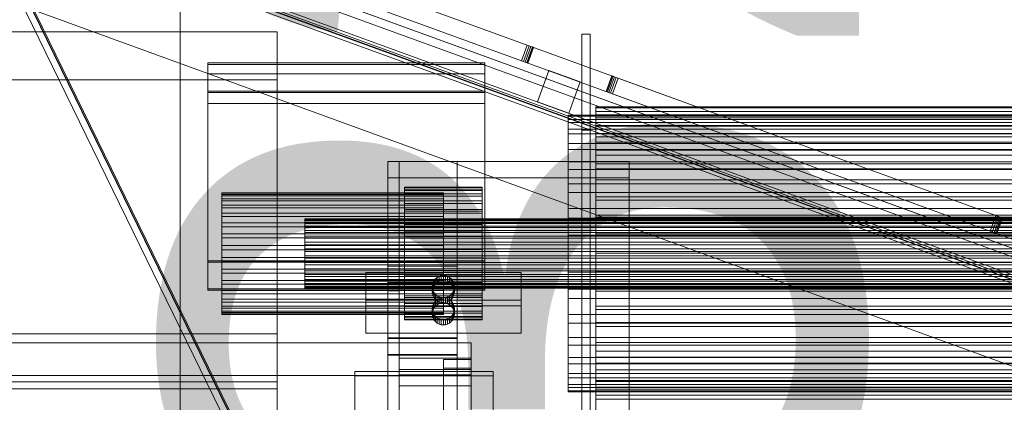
# Model space of a CAD drawing. Header units: millimetres. Extents: x -4738 to 65662, y -68080 to 6847.
# Tile 973 of 1056: x 27092 to 27447, y 916 to 1054. Entities that reach past the tile are written whole.
import ezdxf

# ---------------------------------------------------------------- set-up
doc = ezdxf.new("R2010")
doc.units = ezdxf.units.MM
for name, color, linetype, lineweight in [('COTAS_P', 1, 'Continuous', 0), ('lateral_bajante_movil', 7, 'Continuous', 0), ('lateral_C09', 7, 'Continuous', 0)]:
    doc.layers.add(name, color=color, linetype=linetype, lineweight=lineweight)
doc.dimstyles.new('R19_100', dxfattribs={"dimtxt": 250, "dimasz": 150, "dimexe": 150, "dimexo": 80, "dimgap": 100, "dimtad": 1, "dimtih": 1, "dimtoh": 1, "dimdsep": 46, "dimcen": 0.09, "dimadec": 0, "dimazin": 0, "dimtfac": 1, "dimtdec": 4, "dimtofl": 0, "dimtmove": 0, "dimatfit": 3, "dimfxl": 1, "dimtolj": 1, "dimtzin": 0, "dimarcsym": 0})

# ---------------------------------------------------------------- blocks, each defined once
blk = doc.blocks.new('DIM_R31_9')
at = {"layer": 'COTAS_P'}
for p, q in [((26750.07, 1241), (27150.07, 1241)), ((27150.07, 1241), (27105.07, 1091)), ((27150.07, 0), (27150.07, 1241)), ((27150.07, 1241), (27195.07, 1091)), ((27150.07, 0), (27105.07, 150)), ((27150.07, 0), (27195.07, 150)), ((26750.07, 0), (27150.07, 0))]:
    blk.add_line(p, q, dxfattribs=at)
blk.add_text('1241 P', height=250, rotation=90, dxfattribs=at).set_placement((27050.07, 620.5))
blk = doc.blocks.new('DIM_R31_31')
at = {"layer": 'COTAS_P'}
for p, q in [((26795.07, 1320), (27495.07, 1320)), ((27495.07, 1320), (27450.07, 1170)), ((27495.07, 0), (27495.07, 1320)), ((27495.07, 1320), (27540.07, 1170)), ((27495.07, 0), (27450.07, 150)), ((27495.07, 0), (27540.07, 150)), ((26795.07, 0), (27495.07, 0))]:
    blk.add_line(p, q, dxfattribs=at)
blk.add_text('1320 P', height=250, rotation=90, dxfattribs=at).set_placement((27395.07, 660))

msp = doc.modelspace()

# ---------------------------------------------------------------- linework, layer by layer
at = {"layer": 'lateral_bajante_movil'}
for p, q in [((26846.989, 1191.543), (28350.498, 644.311)), ((28353.576, 643.19), (26850.067, 1190.422)), ((26833.309, 1153.955), (28336.817, 606.723)), ((27084.991, 1114.495), (27836.745, 840.879)), ((27834.693, 835.241), (27082.939, 1108.857)), ((27080.886, 1103.219), (27832.64, 829.603)), ((27347.371, 538.685), (27075.796, 1095.325)), ((27077.808, 1094.761), (27829.562, 821.145)), ((27829.98, 822.293), (27078.226, 1095.909)), ((27078.226, 1095.909), (27349.801, 539.269)), ((27078.287, 1096.076), (27830.041, 822.46)), ((27349.862, 539.435), (27078.287, 1096.076)), ((27078.492, 1096.641), (27350.067, 540)), ((27830.246, 823.025), (27078.492, 1096.641)), ((27078.834, 1097.58), (27830.588, 823.964)), ((27139.023, 1094.829), (27275.278, 1045.236)), ((27273.226, 1039.598), (27136.971, 1089.191)), ((27273.226, 1039.598), (27275.278, 1045.236)), ((27273.952, 1039.334), (27276.004, 1044.972)), ((27274.607, 1039.095), (27276.659, 1044.733)), ((27275.127, 1038.906), (27277.179, 1044.544)), ((27275.278, 1045.236), (27276.004, 1044.972)), ((27276.004, 1044.972), (27276.659, 1044.733)), ((27276.659, 1044.733), (27277.179, 1044.544)), ((27277.179, 1044.544), (27277.513, 1044.423)), ((27275.461, 1038.785), (27277.513, 1044.423)), ((27275.576, 1038.743), (27277.628, 1044.381)), ((27277.513, 1044.423), (27277.628, 1044.381)), ((27273.952, 1039.334), (27273.226, 1039.598)), ((27274.607, 1039.095), (27273.952, 1039.334)), ((27275.127, 1038.906), (27274.607, 1039.095)), ((27275.461, 1038.785), (27275.127, 1038.906)), ((27275.576, 1038.743), (27275.461, 1038.785)), ((27278.989, 1024.73), (27283.093, 1036.007)), ((27283.093, 1036.007), (27294.369, 1031.902)), ((27303.766, 1028.482), (27305.818, 1034.12)), ((27303.881, 1028.44), (27305.933, 1034.078)), ((27304.215, 1028.319), (27306.267, 1033.957)), ((27305.933, 1034.078), (27305.818, 1034.12)), ((27306.267, 1033.957), (27305.933, 1034.078)), ((27306.787, 1033.768), (27306.267, 1033.957)), ((27294.369, 1031.902), (27290.265, 1020.626)), ((27304.735, 1028.13), (27306.787, 1033.768)), ((27305.39, 1027.891), (27307.442, 1033.529)), ((27306.116, 1027.627), (27308.168, 1033.265)), ((27307.442, 1033.529), (27306.787, 1033.768)), ((27308.168, 1033.265), (27307.442, 1033.529)), ((27308.168, 1033.265), (27444.423, 983.672)), ((27303.766, 1028.482), (27303.881, 1028.44)), ((27303.881, 1028.44), (27304.215, 1028.319)), ((27304.215, 1028.319), (27304.735, 1028.13)), ((27304.735, 1028.13), (27305.39, 1027.891)), ((27305.39, 1027.891), (27306.116, 1027.627)), ((27442.371, 978.034), (27306.116, 1027.627)), ((27278.989, 1024.73), (27290.265, 1020.626)), ((27442.371, 978.034), (27444.423, 983.672)), ((27443.097, 977.77), (27445.149, 983.408)), ((27443.752, 977.532), (27445.804, 983.17)), ((27444.272, 977.342), (27446.324, 982.981)), ((27444.423, 983.672), (27445.149, 983.408)), ((27444.605, 977.221), (27446.657, 982.859)), ((27444.72, 977.179), (27446.772, 982.817)), ((27445.149, 983.408), (27445.804, 983.17)), ((27445.804, 983.17), (27446.324, 982.981)), ((27446.324, 982.981), (27446.657, 982.859)), ((27446.657, 982.859), (27446.772, 982.817)), ((27443.097, 977.77), (27442.371, 978.034)), ((27443.752, 977.532), (27443.097, 977.77)), ((27444.272, 977.342), (27443.752, 977.532)), ((27444.605, 977.221), (27444.272, 977.342)), ((27444.72, 977.179), (27444.605, 977.221))]:
    msp.add_line(p, q, dxfattribs=at)
at = {"layer": 'lateral_C09'}
for p, q in [((27065.067, 1050.018), (27185.067, 1050.018)), ((27185.067, 1050.018), (27185.067, 1032.698)), ((27185.067, 940.999), (27185.067, 1050.018)), ((27295.067, 495.21), (27295.067, 1049.221)), ((27295.067, 1049.221), (27298.067, 1049.221)), ((27295.067, 1014.533), (27295.067, 1049.221)), ((27298.067, 1049.221), (27298.067, 495.21)), ((27298.067, 1014.533), (27298.067, 1049.221)), ((27160.067, 1038.226), (27160.067, 1038.759)), ((27160.067, 1038.759), (27260.067, 1038.759)), ((27160.067, 967.401), (27160.067, 1038.759)), ((27160.067, 1028.1), (27160.067, 1038.759)), ((27160.067, 1034.794), (27160.067, 1038.759)), ((27260.067, 1038.226), (27160.067, 1038.226)), ((27160.067, 1038.226), (27160.067, 966.868)), ((27260.067, 1038.759), (27260.067, 1038.226)), ((27260.067, 967.401), (27260.067, 1038.759)), ((27260.067, 1038.759), (27260.067, 1028.1)), ((27260.067, 1034.794), (27260.067, 1038.759)), ((27260.067, 966.868), (27260.067, 1038.226)), ((27260.067, 1034.794), (27160.067, 1034.794)), ((27160.067, 1034.794), (27160.067, 1024.136)), ((27260.067, 1024.136), (27260.067, 1034.794)), ((27185.067, 1032.698), (27065.067, 1032.698)), ((27185.067, 923.678), (27185.067, 1032.698)), ((27160.067, 1028.1), (27160.067, 1028.633)), ((27160.067, 1028.633), (27260.067, 1028.633)), ((27160.067, 957.275), (27160.067, 1028.633)), ((27260.067, 1028.1), (27160.067, 1028.1)), ((27160.067, 1028.1), (27160.067, 956.742)), ((27160.067, 1028.1), (27160.067, 1024.136)), ((27260.067, 1028.633), (27260.067, 1028.1)), ((27260.067, 957.275), (27260.067, 1028.633)), ((27260.067, 956.742), (27260.067, 1028.1)), ((27260.067, 1024.136), (27260.067, 1028.1)), ((27160.067, 1024.136), (27260.067, 1024.136)), ((27290.067, 1019.554), (27290.067, 1019.902)), ((27290.067, 1019.902), (27290.067, 1018.331)), ((27290.067, 1019.902), (27710.067, 1019.902)), ((27300.067, 1020), (27300.067, 1023)), ((27300.067, 1023), (27300.067, 1022.565)), ((27300.067, 1023), (27700.067, 1023)), ((27300.067, 1022.527), (27300.067, 1023)), ((27300.067, 1019.59), (27300.067, 1022.565)), ((27300.067, 1022.565), (27300.067, 1021.231)), ((27300.067, 1022.565), (27700.067, 1022.565)), ((27300.067, 452.527), (27300.067, 1022.527)), ((27300.067, 1022.527), (27700.067, 1022.527)), ((27300.067, 1019.554), (27300.067, 1022.527)), ((27300.067, 1018.331), (27300.067, 1021.231)), ((27300.067, 1021.231), (27300.067, 1019.021)), ((27300.067, 1021.231), (27700.067, 1021.231)), ((27300.067, 1019.59), (27300.067, 1020)), ((27700.067, 1020), (27300.067, 1020)), ((27300.067, 1020), (27300.067, 1019.554)), ((27290.067, 1017.302), (27290.067, 1019.554)), ((27290.067, 1019.554), (27710.067, 1019.554)), ((27290.067, 1018.331), (27290.067, 1014.904)), ((27290.067, 1018.331), (27710.067, 1018.331)), ((27290.067, 1013.233), (27290.067, 1017.302)), ((27290.067, 1017.302), (27710.067, 1017.302)), ((27300.067, 1018.331), (27300.067, 1019.59)), ((27700.067, 1019.59), (27300.067, 1019.59)), ((27700.067, 1019.554), (27300.067, 1019.554)), ((27300.067, 1019.554), (27300.067, 449.554)), ((27300.067, 1016.246), (27300.067, 1019.021)), ((27300.067, 1019.021), (27300.067, 1015.972)), ((27300.067, 1019.021), (27700.067, 1019.021)), ((27300.067, 1016.246), (27300.067, 1018.331)), ((27700.067, 1018.331), (27300.067, 1018.331)), ((27300.067, 1013.369), (27300.067, 1016.246)), ((27700.067, 1016.246), (27300.067, 1016.246)), ((27290.067, 1014.904), (27290.067, 1009.751)), ((27290.067, 1014.904), (27710.067, 1014.904)), ((27290.067, 1007.502), (27290.067, 1013.233)), ((27290.067, 1013.233), (27710.067, 1013.233)), ((27298.067, 1014.533), (27295.067, 1014.533)), ((27295.067, 1014.533), (27295.067, 460.522)), ((27298.067, 460.522), (27298.067, 1014.533)), ((27300.067, 1013.369), (27300.067, 1015.972)), ((27300.067, 1015.972), (27300.067, 1012.136)), ((27300.067, 1015.972), (27700.067, 1015.972)), ((27300.067, 1009.751), (27300.067, 1013.369)), ((27700.067, 1013.369), (27300.067, 1013.369)), ((27290.067, 1009.751), (27290.067, 1003.07)), ((27290.067, 1009.751), (27710.067, 1009.751)), ((27300.067, 1009.751), (27300.067, 1012.136)), ((27300.067, 1012.136), (27300.067, 1007.579)), ((27300.067, 1012.136), (27700.067, 1012.136)), ((27300.067, 458.881), (27300.067, 1010.228)), ((27300.067, 1010.228), (27700.067, 1010.228)), ((27300.067, 1007.254), (27300.067, 1010.228)), ((27300.067, 1005.452), (27300.067, 1009.751)), ((27700.067, 1009.751), (27300.067, 1009.751)), ((27290.067, 1000.33), (27290.067, 1007.502)), ((27290.067, 1007.502), (27710.067, 1007.502)), ((27300.067, 1005.452), (27300.067, 1007.579)), ((27300.067, 1007.579), (27300.067, 1002.379)), ((27300.067, 1007.579), (27700.067, 1007.579)), ((27700.067, 1007.254), (27300.067, 1007.254)), ((27300.067, 1007.254), (27300.067, 455.907)), ((27300.067, 1000.546), (27300.067, 1005.452)), ((27700.067, 1005.452), (27300.067, 1005.452)), ((27225.067, 939.552), (27225.067, 1003.257)), ((27225.067, 1003.257), (27229.067, 1003.257)), ((27225.067, 837.746), (27225.067, 1003.257)), ((27225.067, 1003.257), (27250.067, 1003.257)), ((27225.067, 997.311), (27225.067, 1003.257)), ((27229.067, 1003.257), (27229.067, 939.552)), ((27229.067, 837.746), (27229.067, 1003.257)), ((27229.067, 459.905), (27229.067, 1003.257)), ((27229.067, 1003.257), (27312.067, 1003.257)), ((27229.067, 997.311), (27229.067, 1003.257)), ((27250.067, 1003.257), (27250.067, 939.552)), ((27250.067, 997.311), (27250.067, 1003.257)), ((27290.067, 1003.07), (27290.067, 995.118)), ((27290.067, 1003.07), (27710.067, 1003.07)), ((27300.067, 1000.546), (27300.067, 1002.379)), ((27300.067, 1002.379), (27300.067, 996.625)), ((27300.067, 1002.379), (27700.067, 1002.379)), ((27312.067, 1003.257), (27312.067, 459.905)), ((27312.067, 997.311), (27312.067, 1003.257)), ((27290.067, 991.992), (27290.067, 1000.33)), ((27290.067, 1000.33), (27710.067, 1000.33)), ((27300.067, 995.118), (27300.067, 1000.546)), ((27700.067, 1000.546), (27300.067, 1000.546)), ((27250.067, 997.311), (27225.067, 997.311)), ((27225.067, 997.311), (27225.067, 933.605)), ((27312.067, 997.311), (27229.067, 997.311)), ((27229.067, 997.311), (27229.067, 453.958)), ((27250.067, 933.605), (27250.067, 997.311)), ((27290.067, 995.118), (27290.067, 986.201)), ((27290.067, 995.118), (27710.067, 995.118)), ((27300.067, 995.118), (27300.067, 996.625)), ((27300.067, 996.625), (27300.067, 990.416)), ((27300.067, 996.625), (27700.067, 996.625)), ((27300.067, 989.26), (27300.067, 995.118)), ((27700.067, 995.118), (27300.067, 995.118)), ((27312.067, 453.958), (27312.067, 997.311)), ((27165.067, 991.804), (27165.067, 991.957)), ((27165.067, 991.957), (27165.067, 991.266)), ((27165.067, 991.957), (27245.067, 991.957)), ((27165.067, 990.813), (27165.067, 991.804)), ((27165.067, 991.804), (27245.067, 991.804)), ((27165.067, 991.266), (27165.067, 989.758)), ((27165.067, 991.266), (27245.067, 991.266)), ((27231.067, 993.786), (27231.067, 993.953)), ((27231.067, 993.953), (27231.067, 993.199)), ((27231.067, 993.953), (27259.067, 993.953)), ((27231.067, 992.705), (27231.067, 993.786)), ((27231.067, 993.786), (27259.067, 993.786)), ((27231.067, 993.199), (27231.067, 991.554)), ((27231.067, 993.199), (27259.067, 993.199)), ((27231.067, 990.752), (27231.067, 992.705)), ((27231.067, 992.705), (27259.067, 992.705)), ((27231.067, 991.554), (27231.067, 989.08)), ((27231.067, 991.554), (27259.067, 991.554)), ((27245.067, 991.266), (27245.067, 991.957)), ((27245.067, 991.957), (27245.067, 991.804)), ((27245.067, 991.804), (27245.067, 990.813)), ((27245.067, 989.758), (27245.067, 991.266)), ((27259.067, 993.199), (27259.067, 993.953)), ((27259.067, 993.953), (27259.067, 993.786)), ((27259.067, 993.786), (27259.067, 992.705)), ((27259.067, 991.554), (27259.067, 993.199)), ((27259.067, 992.705), (27259.067, 990.752)), ((27259.067, 989.08), (27259.067, 991.554)), ((27290.067, 982.809), (27290.067, 991.992)), ((27290.067, 991.992), (27710.067, 991.992)), ((27165.067, 989.022), (27165.067, 990.813)), ((27165.067, 990.813), (27245.067, 990.813)), ((27165.067, 989.758), (27165.067, 987.49)), ((27165.067, 989.758), (27245.067, 989.758)), ((27165.067, 986.501), (27165.067, 989.022)), ((27165.067, 989.022), (27245.067, 989.022)), ((27231.067, 988.001), (27231.067, 990.752)), ((27231.067, 990.752), (27259.067, 990.752)), ((27231.067, 989.08), (27231.067, 985.874)), ((27231.067, 989.08), (27259.067, 989.08)), ((27231.067, 984.558), (27231.067, 988.001)), ((27231.067, 988.001), (27259.067, 988.001)), ((27245.067, 990.813), (27245.067, 989.022)), ((27245.067, 987.49), (27245.067, 989.758)), ((27245.067, 989.022), (27245.067, 986.501)), ((27259.067, 990.752), (27259.067, 988.001)), ((27259.067, 985.874), (27259.067, 989.08)), ((27259.067, 988.001), (27259.067, 984.558)), ((27300.067, 989.26), (27300.067, 990.416)), ((27300.067, 990.416), (27300.067, 983.857)), ((27300.067, 990.416), (27700.067, 990.416)), ((27300.067, 983.073), (27300.067, 989.26)), ((27700.067, 989.26), (27300.067, 989.26)), ((27165.067, 987.49), (27165.067, 984.551)), ((27165.067, 987.49), (27245.067, 987.49)), ((27165.067, 983.345), (27165.067, 986.501)), ((27165.067, 986.501), (27245.067, 986.501)), ((27165.067, 984.551), (27165.067, 981.052)), ((27165.067, 984.551), (27245.067, 984.551)), ((27231.067, 985.874), (27231.067, 982.057)), ((27231.067, 985.874), (27259.067, 985.874)), ((27231.067, 980.486), (27231.067, 985.282)), ((27231.067, 985.282), (27259.067, 985.282)), ((27231.067, 959.514), (27231.067, 985.282)), ((27231.067, 980.556), (27231.067, 984.558)), ((27231.067, 984.558), (27259.067, 984.558)), ((27245.067, 984.551), (27245.067, 987.49)), ((27245.067, 986.501), (27245.067, 983.345)), ((27245.067, 981.052), (27245.067, 984.551)), ((27259.067, 982.057), (27259.067, 985.874)), ((27259.067, 985.282), (27259.067, 980.486)), ((27259.067, 959.514), (27259.067, 985.282)), ((27259.067, 984.558), (27259.067, 980.556)), ((27290.067, 986.201), (27290.067, 976.662)), ((27290.067, 986.201), (27710.067, 986.201)), ((27165.067, 979.676), (27165.067, 983.345)), ((27165.067, 983.345), (27245.067, 983.345)), ((27165.067, 981.052), (27165.067, 977.129)), ((27165.067, 981.052), (27245.067, 981.052)), ((27195.067, 982.389), (27195.067, 982.475)), ((27195.067, 982.475), (27195.067, 982.083)), ((27195.067, 982.475), (27805.067, 982.475)), ((27195.067, 981.826), (27195.067, 982.389)), ((27195.067, 982.389), (27805.067, 982.389)), ((27195.067, 982.083), (27195.067, 981.226)), ((27195.067, 982.083), (27805.067, 982.083)), ((27195.067, 980.808), (27195.067, 981.826)), ((27195.067, 981.826), (27805.067, 981.826)), ((27195.067, 981.226), (27195.067, 979.938)), ((27195.067, 981.226), (27805.067, 981.226)), ((27195.067, 979.375), (27195.067, 980.808)), ((27195.067, 980.808), (27805.067, 980.808)), ((27231.067, 982.057), (27231.067, 977.777)), ((27231.067, 982.057), (27259.067, 982.057)), ((27245.067, 983.345), (27245.067, 979.676)), ((27245.067, 977.129), (27245.067, 981.052)), ((27259.067, 977.777), (27259.067, 982.057)), ((27290.067, 973.134), (27290.067, 982.809)), ((27290.067, 982.809), (27710.067, 982.809)), ((27300.067, 983.073), (27300.067, 983.857)), ((27300.067, 983.857), (27300.067, 977.061)), ((27300.067, 983.857), (27700.067, 983.857)), ((27300.067, 976.662), (27300.067, 983.073)), ((27700.067, 983.073), (27300.067, 983.073)), ((27165.067, 975.636), (27165.067, 979.676)), ((27165.067, 979.676), (27245.067, 979.676)), ((27165.067, 977.129), (27165.067, 972.931)), ((27165.067, 977.129), (27245.067, 977.129)), ((27195.067, 979.938), (27195.067, 978.267)), ((27195.067, 979.938), (27805.067, 979.938)), ((27195.067, 977.582), (27195.067, 979.375)), ((27195.067, 979.375), (27805.067, 979.375)), ((27195.067, 978.267), (27195.067, 976.28)), ((27195.067, 978.267), (27805.067, 978.267)), ((27195.067, 975.498), (27195.067, 977.582)), ((27195.067, 977.582), (27805.067, 977.582)), ((27231.067, 976.148), (27231.067, 980.556)), ((27231.067, 980.556), (27259.067, 980.556)), ((27259.067, 980.486), (27231.067, 980.486)), ((27231.067, 980.486), (27231.067, 954.718)), ((27231.067, 977.777), (27231.067, 973.198)), ((27231.067, 977.777), (27259.067, 977.777)), ((27245.067, 979.676), (27245.067, 975.636)), ((27245.067, 972.931), (27245.067, 977.129)), ((27259.067, 980.556), (27259.067, 976.148)), ((27259.067, 954.718), (27259.067, 980.486)), ((27259.067, 973.198), (27259.067, 977.777)), ((27300.067, 976.662), (27300.067, 977.061)), ((27300.067, 977.061), (27300.067, 970.145)), ((27300.067, 977.061), (27700.067, 977.061)), ((27165.067, 971.379), (27165.067, 975.636)), ((27165.067, 975.636), (27245.067, 975.636)), ((27195.067, 976.28), (27195.067, 974.05)), ((27195.067, 976.28), (27805.067, 976.28)), ((27195.067, 973.202), (27195.067, 975.498)), ((27195.067, 975.498), (27805.067, 975.498)), ((27195.067, 974.05), (27195.067, 971.665)), ((27195.067, 974.05), (27805.067, 974.05)), ((27231.067, 971.504), (27231.067, 976.148)), ((27231.067, 976.148), (27259.067, 976.148)), ((27245.067, 975.636), (27245.067, 971.379)), ((27259.067, 976.148), (27259.067, 971.504)), ((27290.067, 976.662), (27290.067, 966.866)), ((27710.067, 976.662), (27290.067, 976.662)), ((27300.067, 970.137), (27300.067, 976.662)), ((27700.067, 976.662), (27300.067, 976.662)), ((27165.067, 972.931), (27165.067, 968.621)), ((27245.067, 972.931), (27165.067, 972.931)), ((27165.067, 967.069), (27165.067, 971.379)), ((27165.067, 971.379), (27245.067, 971.379)), ((27195.067, 970.783), (27195.067, 973.202)), ((27195.067, 973.202), (27805.067, 973.202)), ((27195.067, 971.665), (27195.067, 969.217)), ((27805.067, 971.665), (27195.067, 971.665)), ((27195.067, 968.335), (27195.067, 970.783)), ((27195.067, 970.783), (27805.067, 970.783)), ((27231.067, 973.198), (27231.067, 968.496)), ((27259.067, 973.198), (27231.067, 973.198)), ((27231.067, 966.802), (27231.067, 971.504)), ((27231.067, 971.504), (27259.067, 971.504)), ((27245.067, 968.621), (27245.067, 972.931)), ((27245.067, 971.379), (27245.067, 967.069)), ((27259.067, 968.496), (27259.067, 973.198)), ((27259.067, 971.504), (27259.067, 966.802)), ((27290.067, 963.338), (27290.067, 973.134)), ((27290.067, 973.134), (27710.067, 973.134)), ((27300.067, 970.145), (27300.067, 963.226)), ((27300.067, 963.609), (27300.067, 970.137)), ((27700.067, 970.137), (27300.067, 970.137)), ((27260.067, 967.401), (27160.067, 967.401)), ((27160.067, 967.401), (27160.067, 966.868)), ((27160.067, 966.868), (27260.067, 966.868)), ((27165.067, 968.621), (27165.067, 964.364)), ((27165.067, 968.621), (27245.067, 968.621)), ((27165.067, 962.871), (27165.067, 967.069)), ((27165.067, 967.069), (27245.067, 967.069)), ((27195.067, 969.217), (27195.067, 966.798)), ((27195.067, 969.217), (27805.067, 969.217)), ((27195.067, 965.95), (27195.067, 968.335)), ((27195.067, 968.335), (27805.067, 968.335)), ((27195.067, 966.798), (27195.067, 964.502)), ((27195.067, 966.798), (27805.067, 966.798)), ((27231.067, 968.496), (27231.067, 963.852)), ((27231.067, 968.496), (27259.067, 968.496)), ((27231.067, 962.223), (27231.067, 966.802)), ((27231.067, 966.802), (27259.067, 966.802)), ((27245.067, 964.364), (27245.067, 968.621)), ((27245.067, 967.069), (27245.067, 962.871)), ((27259.067, 963.852), (27259.067, 968.496)), ((27259.067, 966.802), (27259.067, 962.223)), ((27260.067, 966.868), (27260.067, 967.401)), ((27290.067, 966.866), (27290.067, 957.191)), ((27290.067, 966.866), (27710.067, 966.866)), ((27165.067, 964.364), (27165.067, 960.324)), ((27165.067, 964.364), (27245.067, 964.364)), ((27165.067, 958.948), (27165.067, 962.871)), ((27165.067, 962.871), (27245.067, 962.871)), ((27195.067, 963.72), (27195.067, 965.95)), ((27195.067, 965.95), (27805.067, 965.95)), ((27195.067, 964.502), (27195.067, 962.418)), ((27195.067, 964.502), (27805.067, 964.502)), ((27195.067, 961.733), (27195.067, 963.72)), ((27195.067, 963.72), (27805.067, 963.72)), ((27217.067, 951.12), (27217.067, 963.111)), ((27217.067, 963.111), (27273.067, 963.111)), ((27217.067, 953.201), (27217.067, 963.111)), ((27225.067, 376.798), (27225.067, 965.451)), ((27225.067, 965.451), (27250.067, 965.451)), ((27225.067, 959.505), (27225.067, 965.451)), ((27231.067, 963.852), (27231.067, 959.444)), ((27231.067, 963.852), (27259.067, 963.852)), ((27245.067, 960.324), (27245.067, 964.364)), ((27245.067, 962.871), (27245.067, 958.948)), ((27250.067, 965.451), (27250.067, 376.798)), ((27250.067, 959.505), (27250.067, 965.451)), ((27259.067, 959.444), (27259.067, 963.852)), ((27273.067, 963.111), (27273.067, 951.12)), ((27273.067, 953.201), (27273.067, 963.111)), ((27290.067, 953.799), (27290.067, 963.338)), ((27290.067, 963.338), (27710.067, 963.338)), ((27300.067, 957.191), (27300.067, 963.609)), ((27300.067, 963.609), (27300.067, 963.226)), ((27700.067, 963.609), (27300.067, 963.609)), ((27300.067, 963.226), (27300.067, 956.423)), ((27300.067, 963.226), (27700.067, 963.226)), ((27165.067, 960.324), (27165.067, 956.655)), ((27165.067, 960.324), (27245.067, 960.324)), ((27195.067, 962.418), (27195.067, 960.625)), ((27195.067, 962.418), (27805.067, 962.418)), ((27195.067, 960.062), (27195.067, 961.733)), ((27195.067, 961.733), (27805.067, 961.733)), ((27195.067, 960.625), (27195.067, 959.192)), ((27195.067, 960.625), (27805.067, 960.625)), ((27195.067, 958.774), (27195.067, 960.062)), ((27195.067, 960.062), (27805.067, 960.062)), ((27250.067, 959.505), (27225.067, 959.505)), ((27225.067, 959.505), (27225.067, 370.852)), ((27231.067, 957.943), (27231.067, 962.223)), ((27231.067, 962.223), (27259.067, 962.223)), ((27259.067, 959.514), (27231.067, 959.514)), ((27231.067, 959.514), (27231.067, 954.718)), ((27231.067, 959.444), (27231.067, 955.442)), ((27231.067, 959.444), (27259.067, 959.444)), ((27241.372, 959.598), (27241.144, 958.855)), ((27241.742, 960.284), (27241.372, 959.598)), ((27241.372, 957.733), (27241.372, 959.598)), ((27242.239, 960.884), (27241.742, 960.284)), ((27241.742, 958.418), (27241.742, 960.284)), ((27242.845, 961.378), (27242.239, 960.884)), ((27242.239, 959.019), (27242.239, 960.884)), ((27242.239, 959.019), (27242.845, 959.512)), ((27243.537, 961.744), (27242.845, 961.378)), ((27242.845, 959.512), (27242.845, 961.378)), ((27242.845, 959.512), (27243.537, 959.879)), ((27244.287, 961.969), (27243.537, 961.744)), ((27243.537, 959.879), (27243.537, 961.744)), ((27243.537, 959.879), (27244.287, 960.104)), ((27245.067, 962.046), (27244.287, 961.969)), ((27244.287, 960.104), (27244.287, 961.969)), ((27244.287, 960.104), (27245.067, 960.18)), ((27245.848, 961.969), (27245.067, 962.046)), ((27245.067, 960.18), (27245.067, 962.046)), ((27245.067, 956.655), (27245.067, 960.324)), ((27245.067, 960.18), (27245.848, 960.104)), ((27246.598, 961.744), (27245.848, 961.969)), ((27245.848, 960.104), (27245.848, 961.969)), ((27245.848, 960.104), (27246.598, 959.879)), ((27247.29, 961.378), (27246.598, 961.744)), ((27246.598, 959.879), (27246.598, 961.744)), ((27246.598, 959.879), (27247.29, 959.512)), ((27247.896, 960.884), (27247.29, 961.378)), ((27247.29, 959.512), (27247.29, 961.378)), ((27247.29, 959.512), (27247.896, 959.019)), ((27248.393, 960.284), (27247.896, 960.884)), ((27247.896, 959.019), (27247.896, 960.884)), ((27248.763, 959.598), (27248.393, 960.284)), ((27248.393, 958.418), (27248.393, 960.284)), ((27248.991, 958.855), (27248.763, 959.598)), ((27248.763, 957.733), (27248.763, 959.598)), ((27250.067, 370.852), (27250.067, 959.505)), ((27259.067, 962.223), (27259.067, 957.943)), ((27259.067, 954.718), (27259.067, 959.514)), ((27259.067, 955.442), (27259.067, 959.444)), ((27260.067, 957.275), (27160.067, 957.275)), ((27160.067, 957.275), (27160.067, 956.742)), ((27160.067, 956.742), (27260.067, 956.742)), ((27165.067, 955.449), (27165.067, 958.948)), ((27165.067, 958.948), (27245.067, 958.948)), ((27165.067, 956.655), (27165.067, 953.499)), ((27165.067, 956.655), (27245.067, 956.655)), ((27195.067, 959.192), (27195.067, 958.174)), ((27195.067, 959.192), (27805.067, 959.192)), ((27195.067, 957.917), (27195.067, 958.774)), ((27195.067, 958.774), (27805.067, 958.774)), ((27195.067, 958.174), (27195.067, 957.611)), ((27195.067, 958.174), (27805.067, 958.174)), ((27195.067, 957.525), (27195.067, 957.917)), ((27195.067, 957.917), (27805.067, 957.917)), ((27195.067, 957.611), (27195.067, 957.525)), ((27195.067, 957.611), (27805.067, 957.611)), ((27195.067, 957.525), (27805.067, 957.525)), ((27225.067, 367.879), (27225.067, 956.532)), ((27225.067, 956.532), (27229.067, 956.532)), ((27225.067, 860.396), (27225.067, 956.532)), ((27229.067, 956.532), (27229.067, 367.879)), ((27229.067, 860.396), (27229.067, 956.532)), ((27231.067, 954.126), (27231.067, 957.943)), ((27231.067, 957.943), (27259.067, 957.943)), ((27241.144, 958.855), (27241.067, 958.081)), ((27241.067, 958.081), (27241.144, 957.308)), ((27241.067, 956.216), (27241.067, 958.081)), ((27241.067, 956.216), (27241.144, 956.989)), ((27241.144, 955.443), (27241.067, 956.216)), ((27241.144, 956.989), (27241.144, 958.855)), ((27241.144, 956.989), (27241.372, 957.733)), ((27241.144, 957.308), (27241.372, 956.564)), ((27241.144, 955.443), (27241.144, 957.308)), ((27241.372, 957.733), (27241.742, 958.418)), ((27241.372, 956.564), (27241.742, 955.879)), ((27241.372, 954.699), (27241.372, 956.564)), ((27241.742, 958.418), (27242.239, 959.019)), ((27241.742, 955.879), (27242.239, 955.278)), ((27241.742, 954.014), (27241.742, 955.879)), ((27245.067, 958.948), (27245.067, 955.449)), ((27245.067, 953.499), (27245.067, 956.655)), ((27247.896, 959.019), (27248.393, 958.418)), ((27247.896, 955.278), (27248.393, 955.879)), ((27248.393, 958.418), (27248.763, 957.733)), ((27248.393, 955.879), (27248.763, 956.564)), ((27248.393, 954.014), (27248.393, 955.879)), ((27248.763, 957.733), (27248.991, 956.989)), ((27248.763, 956.564), (27248.991, 957.308)), ((27248.763, 954.699), (27248.763, 956.564)), ((27249.067, 958.081), (27248.991, 958.855)), ((27248.991, 956.989), (27248.991, 958.855)), ((27248.991, 957.308), (27249.067, 958.081)), ((27248.991, 955.443), (27248.991, 957.308)), ((27248.991, 956.989), (27249.067, 956.216)), ((27249.067, 956.216), (27248.991, 955.443)), ((27249.067, 958.081), (27249.067, 956.216)), ((27259.067, 957.943), (27259.067, 954.126)), ((27260.067, 956.742), (27260.067, 957.275)), ((27290.067, 957.191), (27290.067, 948.008)), ((27290.067, 957.191), (27710.067, 957.191)), ((27300.067, 950.992), (27300.067, 957.191)), ((27300.067, 957.191), (27300.067, 956.423)), ((27700.067, 957.191), (27300.067, 957.191)), ((27300.067, 956.423), (27300.067, 949.852)), ((27300.067, 956.423), (27700.067, 956.423)), ((27165.067, 952.51), (27165.067, 955.449)), ((27165.067, 955.449), (27245.067, 955.449)), ((27165.067, 953.499), (27165.067, 950.978)), ((27165.067, 953.499), (27245.067, 953.499)), ((27165.067, 950.242), (27165.067, 952.51)), ((27165.067, 952.51), (27245.067, 952.51)), ((27273.067, 953.201), (27217.067, 953.201)), ((27217.067, 953.201), (27217.067, 941.209)), ((27231.067, 955.442), (27231.067, 951.999)), ((27231.067, 955.442), (27259.067, 955.442)), ((27231.067, 954.718), (27259.067, 954.718)), ((27231.067, 950.92), (27231.067, 954.126)), ((27231.067, 954.126), (27259.067, 954.126)), ((27241.372, 954.699), (27241.144, 955.443)), ((27241.742, 954.014), (27241.372, 954.699)), ((27241.742, 952.29), (27241.372, 951.604)), ((27242.239, 953.413), (27241.742, 954.014)), ((27242.239, 952.89), (27241.742, 952.29)), ((27241.742, 950.424), (27241.742, 952.29)), ((27242.239, 955.278), (27242.845, 954.785)), ((27242.239, 953.413), (27242.239, 955.278)), ((27242.845, 952.92), (27242.239, 953.413)), ((27242.845, 953.383), (27242.239, 952.89)), ((27242.239, 951.025), (27242.239, 952.89)), ((27242.845, 954.785), (27243.537, 954.419)), ((27242.845, 952.92), (27242.845, 954.785)), ((27243.537, 953.75), (27242.845, 953.383)), ((27242.845, 951.518), (27242.845, 953.383)), ((27243.537, 952.553), (27242.845, 952.92)), ((27243.537, 954.419), (27244.287, 954.193)), ((27243.537, 952.553), (27243.537, 954.419)), ((27244.287, 953.975), (27243.537, 953.75)), ((27243.537, 951.884), (27243.537, 953.75)), ((27244.287, 952.328), (27243.537, 952.553)), ((27244.287, 954.193), (27245.067, 954.117)), ((27244.287, 952.328), (27244.287, 954.193)), ((27245.067, 954.051), (27244.287, 953.975)), ((27244.287, 952.11), (27244.287, 953.975)), ((27245.067, 952.252), (27244.287, 952.328)), ((27244.287, 952.11), (27245.067, 952.186)), ((27245.067, 955.449), (27245.067, 952.51)), ((27245.067, 954.117), (27245.848, 954.193)), ((27245.067, 952.252), (27245.067, 954.117)), ((27245.848, 953.975), (27245.067, 954.051)), ((27245.067, 952.186), (27245.067, 954.051)), ((27245.067, 950.978), (27245.067, 953.499)), ((27245.067, 952.51), (27245.067, 950.242)), ((27245.848, 952.328), (27245.067, 952.252)), ((27245.067, 952.186), (27245.848, 952.11)), ((27245.848, 954.193), (27246.598, 954.419)), ((27245.848, 952.328), (27245.848, 954.193)), ((27246.598, 953.75), (27245.848, 953.975)), ((27245.848, 952.11), (27245.848, 953.975)), ((27246.598, 952.553), (27245.848, 952.328)), ((27246.598, 954.419), (27247.29, 954.785)), ((27246.598, 952.553), (27246.598, 954.419)), ((27247.29, 953.383), (27246.598, 953.75)), ((27246.598, 951.884), (27246.598, 953.75)), ((27247.29, 952.92), (27246.598, 952.553)), ((27247.29, 954.785), (27247.896, 955.278)), ((27247.29, 952.92), (27247.29, 954.785)), ((27247.896, 953.413), (27247.29, 952.92)), ((27247.896, 952.89), (27247.29, 953.383)), ((27247.29, 951.518), (27247.29, 953.383)), ((27247.896, 953.413), (27247.896, 955.278)), ((27248.393, 954.014), (27247.896, 953.413)), ((27248.393, 952.29), (27247.896, 952.89)), ((27247.896, 951.025), (27247.896, 952.89)), ((27248.763, 954.699), (27248.393, 954.014)), ((27248.763, 951.604), (27248.393, 952.29)), ((27248.393, 950.424), (27248.393, 952.29)), ((27248.991, 955.443), (27248.763, 954.699)), ((27259.067, 951.999), (27259.067, 955.442)), ((27259.067, 954.126), (27259.067, 950.92)), ((27273.067, 941.209), (27273.067, 953.201)), ((27290.067, 944.882), (27290.067, 953.799)), ((27290.067, 953.799), (27710.067, 953.799)), ((27165.067, 950.978), (27165.067, 949.187)), ((27165.067, 950.978), (27245.067, 950.978)), ((27165.067, 948.734), (27165.067, 950.242)), ((27165.067, 950.242), (27245.067, 950.242)), ((27165.067, 949.187), (27165.067, 948.196)), ((27165.067, 949.187), (27245.067, 949.187)), ((27165.067, 948.043), (27165.067, 948.734)), ((27165.067, 948.734), (27245.067, 948.734)), ((27273.067, 951.12), (27217.067, 951.12)), ((27217.067, 951.12), (27217.067, 941.209)), ((27231.067, 951.999), (27231.067, 949.248)), ((27231.067, 951.999), (27259.067, 951.999)), ((27231.067, 948.446), (27231.067, 950.92)), ((27231.067, 950.92), (27259.067, 950.92)), ((27231.067, 949.248), (27231.067, 947.295)), ((27231.067, 949.248), (27259.067, 949.248)), ((27241.144, 950.861), (27241.067, 950.087)), ((27241.067, 950.087), (27241.144, 949.314)), ((27241.067, 948.222), (27241.067, 950.087)), ((27241.067, 948.222), (27241.144, 948.995)), ((27241.372, 951.604), (27241.144, 950.861)), ((27241.144, 948.995), (27241.144, 950.861)), ((27241.144, 948.995), (27241.372, 949.739)), ((27241.144, 949.314), (27241.372, 948.57)), ((27241.144, 947.448), (27241.144, 949.314)), ((27241.372, 949.739), (27241.372, 951.604)), ((27241.372, 949.739), (27241.742, 950.424)), ((27241.742, 950.424), (27242.239, 951.025)), ((27242.239, 951.025), (27242.845, 951.518)), ((27242.845, 951.518), (27243.537, 951.884)), ((27243.537, 951.884), (27244.287, 952.11)), ((27245.067, 949.187), (27245.067, 950.978)), ((27245.067, 950.242), (27245.067, 948.734)), ((27245.067, 948.196), (27245.067, 949.187)), ((27245.067, 948.734), (27245.067, 948.043)), ((27245.848, 952.11), (27246.598, 951.884)), ((27246.598, 951.884), (27247.29, 951.518)), ((27247.29, 951.518), (27247.896, 951.025)), ((27247.896, 951.025), (27248.393, 950.424)), ((27248.393, 950.424), (27248.763, 949.739)), ((27248.991, 950.861), (27248.763, 951.604)), ((27248.763, 949.739), (27248.763, 951.604)), ((27248.763, 949.739), (27248.991, 948.995)), ((27248.763, 948.57), (27248.991, 949.314)), ((27249.067, 950.087), (27248.991, 950.861)), ((27248.991, 948.995), (27248.991, 950.861)), ((27248.991, 949.314), (27249.067, 950.087)), ((27248.991, 947.448), (27248.991, 949.314)), ((27248.991, 948.995), (27249.067, 948.222)), ((27249.067, 950.087), (27249.067, 948.222)), ((27259.067, 949.248), (27259.067, 951.999)), ((27259.067, 950.92), (27259.067, 948.446)), ((27259.067, 947.295), (27259.067, 949.248)), ((27273.067, 941.209), (27273.067, 951.12)), ((27300.067, 945.118), (27300.067, 950.992)), ((27300.067, 950.992), (27300.067, 949.852)), ((27700.067, 950.992), (27300.067, 950.992)), ((27300.067, 949.852), (27300.067, 943.626)), ((27300.067, 949.852), (27700.067, 949.852)), ((27165.067, 948.196), (27165.067, 948.043)), ((27165.067, 948.196), (27245.067, 948.196)), ((27165.067, 948.043), (27245.067, 948.043)), ((27231.067, 946.801), (27231.067, 948.446)), ((27231.067, 948.446), (27259.067, 948.446)), ((27231.067, 947.295), (27231.067, 946.214)), ((27231.067, 947.295), (27259.067, 947.295)), ((27231.067, 946.047), (27231.067, 946.801)), ((27231.067, 946.801), (27259.067, 946.801)), ((27231.067, 946.214), (27231.067, 946.047)), ((27231.067, 946.214), (27259.067, 946.214)), ((27231.067, 946.047), (27259.067, 946.047)), ((27241.144, 947.448), (27241.067, 948.222)), ((27241.372, 946.705), (27241.144, 947.448)), ((27241.372, 948.57), (27241.742, 947.885)), ((27241.372, 946.705), (27241.372, 948.57)), ((27241.742, 946.019), (27241.372, 946.705)), ((27241.742, 947.885), (27242.239, 947.284)), ((27241.742, 946.019), (27241.742, 947.885)), ((27242.239, 945.419), (27241.742, 946.019)), ((27242.239, 947.284), (27242.845, 946.791)), ((27242.239, 945.419), (27242.239, 947.284)), ((27242.845, 944.926), (27242.239, 945.419)), ((27242.845, 946.791), (27243.537, 946.425)), ((27242.845, 944.926), (27242.845, 946.791)), ((27243.537, 946.425), (27244.287, 946.199)), ((27243.537, 944.559), (27243.537, 946.425)), ((27244.287, 946.199), (27245.067, 946.123)), ((27244.287, 944.334), (27244.287, 946.199)), ((27245.067, 948.043), (27245.067, 948.196)), ((27245.067, 946.123), (27245.848, 946.199)), ((27245.067, 944.258), (27245.067, 946.123)), ((27245.848, 946.199), (27246.598, 946.425)), ((27245.848, 944.334), (27245.848, 946.199)), ((27246.598, 946.425), (27247.29, 946.791)), ((27246.598, 944.559), (27246.598, 946.425)), ((27247.29, 946.791), (27247.896, 947.284)), ((27247.29, 944.926), (27247.29, 946.791)), ((27247.896, 945.419), (27247.29, 944.926)), ((27247.896, 947.284), (27248.393, 947.885)), ((27247.896, 945.419), (27247.896, 947.284)), ((27248.393, 946.019), (27247.896, 945.419)), ((27248.393, 947.885), (27248.763, 948.57)), ((27248.393, 946.019), (27248.393, 947.885)), ((27248.763, 946.705), (27248.393, 946.019)), ((27248.763, 946.705), (27248.763, 948.57)), ((27248.991, 947.448), (27248.763, 946.705)), ((27249.067, 948.222), (27248.991, 947.448)), ((27259.067, 948.446), (27259.067, 946.801)), ((27259.067, 946.214), (27259.067, 947.295)), ((27259.067, 946.801), (27259.067, 946.047)), ((27259.067, 946.047), (27259.067, 946.214)), ((27290.067, 948.008), (27290.067, 939.67)), ((27290.067, 948.008), (27710.067, 948.008)), ((27300.067, 939.67), (27300.067, 945.118)), ((27300.067, 945.118), (27300.067, 943.626)), ((27700.067, 945.118), (27300.067, 945.118)), ((27243.537, 944.559), (27242.845, 944.926)), ((27244.287, 944.334), (27243.537, 944.559)), ((27245.067, 944.258), (27244.287, 944.334)), ((27245.848, 944.334), (27245.067, 944.258)), ((27246.598, 944.559), (27245.848, 944.334)), ((27247.29, 944.926), (27246.598, 944.559)), ((27290.067, 936.93), (27290.067, 944.882)), ((27290.067, 944.882), (27710.067, 944.882)), ((27300.067, 943.626), (27300.067, 937.851)), ((27300.067, 943.626), (27700.067, 943.626)), ((27065.067, 940.999), (27185.067, 940.999)), ((27185.067, 940.999), (27185.067, 923.678)), ((27185.067, 921.177), (27185.067, 940.999)), ((27217.067, 941.209), (27273.067, 941.209)), ((27229.067, 939.552), (27225.067, 939.552)), ((27225.067, 939.552), (27225.067, 774.041)), ((27250.067, 939.552), (27225.067, 939.552)), ((27225.067, 939.552), (27225.067, 933.605)), ((27225.067, 779.669), (27225.067, 939.285)), ((27225.067, 939.285), (27229.067, 939.285)), ((27225.067, 773.774), (27225.067, 939.285)), ((27225.067, 939.285), (27250.067, 939.285)), ((27225.067, 933.339), (27225.067, 939.285)), ((27229.067, 774.041), (27229.067, 939.552)), ((27229.067, 939.285), (27229.067, 779.669)), ((27229.067, 773.774), (27229.067, 939.285)), ((27250.067, 933.605), (27250.067, 939.552)), ((27250.067, 939.285), (27250.067, 779.669)), ((27250.067, 933.339), (27250.067, 939.285)), ((27290.067, 939.67), (27290.067, 932.498)), ((27290.067, 939.67), (27710.067, 939.67)), ((27300.067, 934.741), (27300.067, 939.67)), ((27300.067, 939.67), (27300.067, 937.851)), ((27700.067, 939.67), (27300.067, 939.67)), ((26925.067, 937.832), (27255.067, 937.832)), ((27255.067, 937.832), (27255.067, 887.202)), ((27255.067, 925.939), (27255.067, 937.832)), ((27290.067, 930.249), (27290.067, 936.93)), ((27290.067, 936.93), (27710.067, 936.93)), ((27300.067, 937.851), (27300.067, 932.626)), ((27300.067, 937.851), (27700.067, 937.851)), ((27300.067, 930.416), (27300.067, 934.741)), ((27300.067, 934.741), (27300.067, 932.626)), ((27700.067, 934.741), (27300.067, 934.741)), ((27225.067, 933.605), (27250.067, 933.605)), ((27250.067, 933.339), (27225.067, 933.339)), ((27225.067, 933.339), (27225.067, 773.723)), ((27229.067, 928.194), (27229.067, 932.192)), ((27229.067, 932.192), (27255.067, 932.192)), ((27229.067, 926.245), (27229.067, 932.192)), ((27245.067, 928.594), (27245.067, 931.792)), ((27245.067, 931.792), (27255.067, 931.792)), ((27245.067, 872.327), (27245.067, 931.792)), ((27250.067, 773.723), (27250.067, 933.339)), ((27255.067, 932.192), (27255.067, 928.194)), ((27255.067, 926.245), (27255.067, 932.192)), ((27255.067, 931.792), (27255.067, 928.594)), ((27255.067, 872.327), (27255.067, 931.792)), ((27290.067, 932.498), (27290.067, 926.767)), ((27290.067, 932.498), (27710.067, 932.498)), ((27300.067, 932.626), (27300.067, 928.041)), ((27300.067, 932.626), (27700.067, 932.626)), ((27213.067, 925.841), (27213.067, 927.439)), ((27213.067, 927.439), (27263.067, 927.439)), ((27213.067, 865.992), (27213.067, 927.439)), ((27255.067, 928.194), (27229.067, 928.194)), ((27229.067, 928.194), (27229.067, 922.248)), ((27255.067, 928.594), (27245.067, 928.594)), ((27245.067, 928.594), (27245.067, 869.129)), ((27255.067, 869.129), (27255.067, 928.594)), ((27255.067, 922.248), (27255.067, 928.194)), ((27263.067, 927.439), (27263.067, 925.841)), ((27263.067, 865.992), (27263.067, 927.439)), ((27290.067, 925.096), (27290.067, 930.249)), ((27290.067, 930.249), (27710.067, 930.249)), ((27300.067, 926.767), (27300.067, 930.416)), ((27300.067, 930.416), (27300.067, 928.041)), ((27700.067, 930.416), (27300.067, 930.416)), ((27300.067, 928.041), (27300.067, 924.173)), ((27300.067, 928.041), (27700.067, 928.041)), ((27255.067, 925.939), (26925.067, 925.939)), ((27263.067, 925.841), (27213.067, 925.841)), ((27213.067, 925.841), (27213.067, 864.393)), ((27255.067, 926.245), (27229.067, 926.245)), ((27229.067, 926.245), (27229.067, 922.248)), ((27255.067, 922.248), (27255.067, 926.245)), ((27255.067, 875.309), (27255.067, 925.939)), ((27263.067, 864.393), (27263.067, 925.841)), ((27290.067, 926.767), (27290.067, 922.698)), ((27290.067, 926.767), (27710.067, 926.767)), ((27290.067, 921.669), (27290.067, 925.096)), ((27290.067, 925.096), (27710.067, 925.096)), ((27300.067, 923.858), (27300.067, 926.767)), ((27300.067, 926.767), (27300.067, 924.173)), ((27700.067, 926.767), (27300.067, 926.767)), ((27300.067, 924.173), (27300.067, 921.09)), ((27300.067, 924.173), (27700.067, 924.173)), ((27300.067, 921.739), (27300.067, 923.858)), ((27300.067, 923.858), (27300.067, 921.09)), ((27700.067, 923.858), (27300.067, 923.858)), ((27185.067, 923.678), (27065.067, 923.678)), ((27185.067, 921.177), (27065.067, 921.177)), ((27185.067, 903.857), (27185.067, 923.678)), ((27185.067, 903.857), (27185.067, 921.177)), ((27229.067, 922.248), (27255.067, 922.248)), ((27290.067, 922.698), (27290.067, 920.446)), ((27290.067, 922.698), (27710.067, 922.698)), ((27290.067, 920.098), (27290.067, 921.669)), ((27290.067, 921.669), (27710.067, 921.669)), ((27290.067, 920.446), (27290.067, 920.098)), ((27290.067, 920.446), (27710.067, 920.446)), ((27300.067, 920.446), (27300.067, 921.739)), ((27300.067, 921.739), (27300.067, 918.844)), ((27700.067, 921.739), (27300.067, 921.739)), ((27300.067, 921.09), (27300.067, 918.844)), ((27300.067, 921.09), (27700.067, 921.09)), ((27300.067, 350.446), (27300.067, 920.446)), ((27300.067, 920.446), (27700.067, 920.446)), ((27300.067, 917.473), (27300.067, 920.446)), ((27290.067, 920.098), (27710.067, 920.098)), ((27300.067, 918.844), (27300.067, 917.473)), ((27300.067, 918.844), (27700.067, 918.844)), ((27700.067, 917.473), (27300.067, 917.473)), ((27300.067, 917.473), (27300.067, 347.473))]:
    msp.add_line(p, q, dxfattribs=at)

# ---------------------------------------------------------------- dimensions: what is measured, and where the dimension line sits
at = {"layer": 'COTAS_P'}
for p1, p2, distance, picture, middle in [((26795.067, 0), (26795.067, 1320), -700, 'DIM_R31_31', (27495.067, 660)), ((26750.067, 0), (26750.067, 1241), -400, 'DIM_R31_9', (27150.067, 620.5))]:
    dim = msp.add_aligned_dim(p1=p1, p2=p2, distance=distance, text='<> P', dimstyle='R19_100', dxfattribs=at)
    dim.commit()
    dim.dimension.update_dxf_attribs({"geometry": picture, "text_midpoint": middle})

doc.saveas('drawing.dxf')
